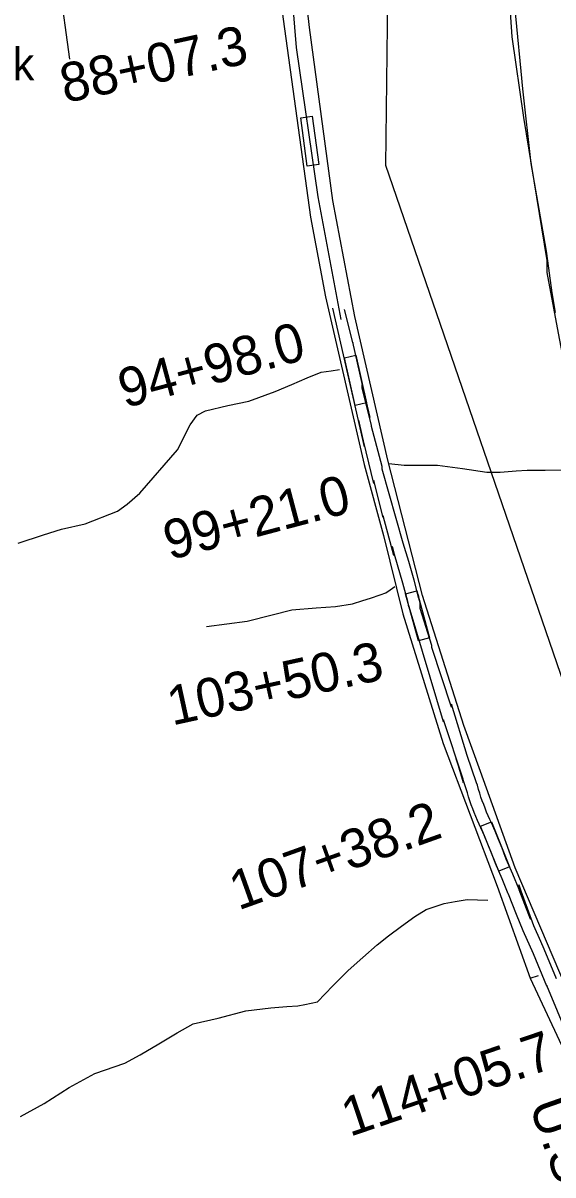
# Model space of a CAD drawing. Extents: x 3172231 to 3210228, y 940198 to 965780.
# Drawn here: x 3183839 to 3185200, y 953747 to 956702 of the extents above; entities that cross this region are included whole.
import ezdxf

# ---------------------------------------------------------------- set-up
doc = ezdxf.new("R2010")
doc.units = 0
for name, color, linetype in [('V-LEVE-TOET', 7, 'Continuous'), ('V-ROAD-CNTR', 7, 'Continuous'), ('V-SURV-IDEN', 7, 'Continuous'), ('V-TOPO-BNDY', 7, 'Continuous'), ('V-TOPO-GNAM-IDEN', 7, 'Continuous'), ('V-TOPO-SHOR', 7, 'Continuous')]:
    doc.layers.add(name, color=color, linetype=linetype)

msp = doc.modelspace()

# ---------------------------------------------------------------- linework, layer by layer
at = {"layer": 'V-LEVE-TOET'}
msp.add_lwpolyline([(3185206.298, 955959.494), (3185197.948, 956009.946), (3185190.479, 956060.536), (3185183.894, 956111.249), (3185182.557, 956122.476), (3185182.557, 956122.476), (3185143.975, 956341.696), (3185143.975, 956341.696), (3185122.36, 956533.352), (3185117.754, 956578.461), (3185117.754, 956578.459), (3185095.624, 956809.086)], dxfattribs=at)
at = {"layer": 'V-ROAD-CNTR'}
for points in [[(3184655.79, 955941.308), (3184596.729, 956256.038), (3184541.256, 956639.148), (3184509.728, 957025.618), (3184488.593, 957466.772), (3184490.776, 957658.253), (3184502.708, 958335.264), (3184514.733, 958438.944)], [(3185238.908, 954101.407), (3185183.557, 954233.185), (3185183.557, 954231.369), (3185149.466, 954314.677), (3185123.403, 954373.033), (3185106.126, 954415.464), (3185085.28, 954467.348), (3185084.928, 954468.225), (3185068.921, 954506.966), (3185052.052, 954545.857), (3185049.251, 954553.394), (3185041.043, 954574.794), (3185032.516, 954596.025), (3185023.66, 954617.122), (3185014.511, 954638.006), (3185010.383, 954646.808), (3185005.959, 954656.679), (3185001.706, 954666.625), (3184997.625, 954676.643), (3184993.718, 954686.735), (3184989.989, 954696.892), (3184986.438, 954707.11), (3184983.06, 954717.389), (3184979.865, 954727.728), (3184977.011, 954737.561), (3184975.039, 954743.098), (3184962.804, 954778.591), (3184951.173, 954814.343), (3184969.545, 954754.344), (3184969.545, 954762.174), (3184918.542, 954915.1), (3184918.542, 954909.848), (3184830.263, 955204.922), (3184830.07, 955204.922), (3184826.7, 955218.155), (3184814.21, 955265.337), (3184800.914, 955312.236), (3184786.728, 955359.135), (3184791.383, 955342.802), (3184791.383, 955335.852), (3184764.065, 955438.157), (3184764.065, 955434.08), (3184739.61, 955529.042), (3184739.61, 955521.105), (3184700.579, 955683.147), (3184716.052, 955614.705), (3184716.052, 955615.312), (3184693.919, 955712.762), (3184634.225, 955970.538)], [(3185208.908, 954250.297), (3185177.15, 954326.237), (3185168.609, 954346.29), (3185150.469, 954385.977), (3185112.466, 954491.307), (3185141.713, 954403.567), (3185112.926, 954479.008), (3185112.71, 954479.545), (3185096.547, 954518.664), (3185079.894, 954557.061), (3185077.317, 954563.992), (3185068.969, 954585.756), (3185060.268, 954607.421), (3185051.232, 954628.948), (3185041.835, 954650.396), (3185037.655, 954659.312), (3185033.441, 954668.713), (3185029.392, 954678.183), (3185025.507, 954687.719), (3185021.79, 954697.321), (3185018.241, 954706.988), (3185014.858, 954716.718), (3185011.644, 954726.501), (3185008.605, 954736.338), (3185005.573, 954746.785), (3185003.351, 954753.02), (3184991.252, 954788.121), (3184979.781, 954823.377), (3184939.545, 954954.778), (3184939.545, 954946.948), (3184888.542, 955099.874), (3184888.542, 955105.126), (3184858.625, 955200.197), (3184858.625, 955214.954), (3184853.199, 955234.922), (3184853.388, 955234.922), (3184855.738, 955225.695), (3184843.144, 955273.267), (3184829.706, 955320.67), (3184815.514, 955367.589), (3184761.383, 955557.536), (3184761.383, 955564.486), (3184734.065, 955666.791), (3184734.065, 955670.868), (3184709.61, 955765.83), (3184709.61, 955773.767), (3184729.795, 955689.967), (3184686.052, 955883.459), (3184686.052, 955882.852), (3184664.759, 955967.02)]]:
    msp.add_lwpolyline(points, dxfattribs=at)
for points in [[(3184568.825, 956335.346), (3184552.123, 956459.225), (3184581.854, 956463.233), (3184598.556, 956339.354)], [(3184691.945, 955721.455), (3184664.26, 955843.351), (3184693.514, 955849.995), (3184721.2, 955728.1)], [(3184854.075, 955117.298), (3184821.295, 955237.923), (3184850.245, 955245.79), (3184883.025, 955125.165)], [(3185060.6, 954526.097), (3185014.014, 954642.092), (3185041.853, 954653.272), (3185088.439, 954537.278)]]:
    msp.add_lwpolyline(points, close=True, dxfattribs=at)
at = {"layer": 'V-TOPO-BNDY'}
for p, q in [((3184770.606, 956336.328), (3184804.429, 959295.887)), ((3185736.758, 953526.468), (3184770.606, 956336.328))]:
    msp.add_line(p, q, dxfattribs=at)
at = {"layer": 'V-TOPO-SHOR'}
for points in [[(3185319.823, 954033.143), (3185266.43, 954151.381), (3185102.745, 954534.736), (3185013.882, 954781.905), (3184971.227, 954900.117), (3184864.681, 955233.225), (3184776.066, 955580.605), (3184691.082, 955949.45), (3184634.553, 956246.645), (3184574.809, 956690.585), (3184546.796, 956941.183), (3184533.02, 957159.535), (3184519.244, 957377.886), (3184520.705, 957968.414), (3184520.97, 958075.782), (3184550.451, 958419.291), (3184632.749, 958411.93), (3184729.39, 958415.27), (3184783.039, 958400.821), (3184851.004, 958386.337), (3184933.302, 958378.976), (3184951.197, 958378.931), (3184947.326, 958260.835)], [(3183290.221, 956797.552), (3183849.183, 957057.435), (3184447.559, 957335.116), (3184458.296, 957335.089), (3184465.427, 957324.335), (3184489.312, 956851.851), (3184506.862, 956712.227), (3184577.184, 956203.839), (3184616.048, 955999.741), (3184715.197, 955570.019), (3184764.851, 955387.368), (3184814.461, 955186.823), (3184917.427, 954853.723), (3185056.104, 954488.325), (3185141.415, 954251.902), (3185162.906, 954259.006)], [(3183959.025, 956609.792), (3183906.296, 956996.451), (3183895.728, 957064.478), (3183913.675, 957085.908)], [(3185281.368, 955555.58), (3185216.217, 955892.797), (3185184.536, 956062.294), (3185184.611, 956092.611), (3185124.885, 956460.132), (3185095.08, 956667.075), (3185086.476, 956793.715), (3185086.935, 956825.32)], [(3183827.112, 955368.213), (3183891.586, 955389.527), (3183938.148, 955403.728), (3183999.025, 955417.894), (3184081.421, 955449.901), (3184106.518, 955467.733), (3184138.799, 955496.285), (3184235.705, 955606.994), (3184268.075, 955671.336), (3184286.032, 955696.344), (3184307.532, 955707.028), (3184364.831, 955721.202), (3184418.542, 955731.806), (3184486.604, 955756.691), (3184529.596, 955774.479), (3184569.008, 955792.277), (3184604.833, 955806.504), (3184629.895, 955810.021), (3184651.377, 955813.547)], [(3185281.368, 955555.58), (3185179.712, 955554.048), (3185133.345, 955554.163), (3185104.807, 955552.45), (3185063.781, 955548.985), (3185029.897, 955549.068), (3184967.502, 955558.14), (3184903.324, 955567.215), (3184878.357, 955567.277), (3184846.256, 955567.356), (3184817.723, 955567.427), (3184778.498, 955571.09)], [(3184310.639, 955154.068), (3184414.464, 955168.127), (3184478.925, 955184.074), (3184529.061, 955196.476), (3184591.706, 955201.69), (3184641.82, 955205.145), (3184684.786, 955212.196), (3184711.65, 955221.077), (3184731.347, 955226.397), (3184756.422, 955235.283), (3184770.751, 955240.616), (3184781.506, 955247.747), (3184794.054, 955256.663)], [(3183832.744, 953897.069), (3183893.461, 953930.802), (3183957.763, 953971.661), (3184023.836, 954007.165), (3184100.586, 954033.725), (3184139.872, 954055.028), (3184188.093, 954083.443), (3184234.531, 954111.862), (3184275.605, 954134.944), (3184339.841, 954149.052), (3184411.224, 954168.493), (3184475.442, 954175.467), (3184516.468, 954178.933), (3184545.006, 954180.645), (3184562.848, 954184.168), (3184594.966, 954191.222), (3184634.302, 954232.142), (3184673.632, 954271.279), (3184711.166, 954305.07), (3184748.696, 954337.078), (3184777.287, 954360.191), (3184811.233, 954385.074), (3184845.178, 954409.957), (3184873.756, 954427.72), (3184920.162, 954443.655), (3184948.709, 954448.935), (3184979.04, 954454.21), (3185032.536, 954452.294)], [(3185141.415, 954251.902), (3185308.741, 953893.59), (3185451.253, 953631.973)]]:
    msp.add_lwpolyline(points, dxfattribs=at)

# ---------------------------------------------------------------- texts
at = {"layer": 'V-SURV-IDEN'}
for s, rotation, p in [('88+07.3', 12.302295, (3183946.695, 956496.501)), ('94+98.0', 15.11089, (3184099.92, 955713.773)), ('99+21.0', 14.823889, (3184215.632, 955324.088)), ('103+50.3', 12.33705, (3184221.981, 954899.836)), ('107+38.2', 19.717778, (3184392.011, 954425.367)), ('114+05.7', 18.682778, (3184677.995, 953844.67))]:
    msp.add_text(s, height=100, rotation=rotation, dxfattribs=at).set_placement(p)
at = {"layer": 'V-TOPO-GNAM-IDEN'}
msp.add_text('Black Hawk', height=82.9998, dxfattribs=at).set_placement((3183288.317, 956555.58))
msp.add_text('U.S. ARMY', height=99.9998, rotation=289.372349, dxfattribs=at).set_placement((3185137.752, 953927.093))

doc.saveas('drawing.dxf')
